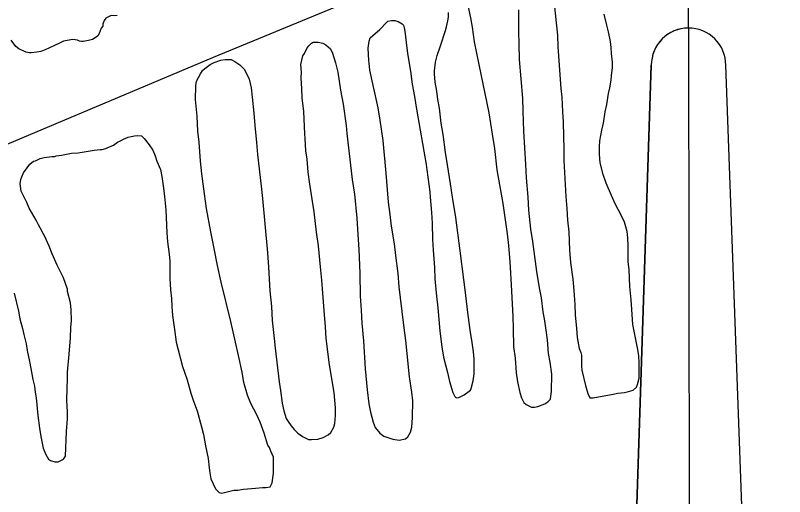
# Model space of a CAD drawing. Extents: x 3324104 to 3361979, y 612876 to 638273.
# Drawn here: x 3357649 to 3358724, y 627426 to 628097 of the extents above; entities that cross this region are included whole.
import ezdxf

# ---------------------------------------------------------------- set-up
doc = ezdxf.new("R2010")
doc.units = 0
for name, color, linetype in [('V-ANNO-SYMB', 7, 'Continuous'), ('V-SITE-VEGE', 7, 'Continuous'), ('V-UTIL-LINE', 7, 'Continuous')]:
    doc.layers.add(name, color=color, linetype=linetype)

msp = doc.modelspace()

# ---------------------------------------------------------------- linework, layer by layer
at = {"layer": 'V-ANNO-SYMB'}
for p, q in [((3358589.2, 628079.8), (3358588.7, 628404.8)), ((3358589.2, 628079.8), (3358590.8, 627164.8)), ((3358589.2, 628079.8), (3358590.8, 627164.8)), ((3358506, 627079.6), (3358537.3, 628027.7)), ((3358537.3, 628027.7), (3358506, 627079.6)), ((3358676, 627079.9), (3358641.3, 628027.9))]:
    msp.add_line(p, q, dxfattribs=at)
for start, end in [(90.0967, 180.1), (90.1033, 180.1), (0.1, 90.1033)]:
    msp.add_arc((3358589.3, 628027.8), 52, start, end, dxfattribs=at)
at = {"layer": 'V-SITE-VEGE'}
for p, q in [((3357775.3, 628093.3), (3357772.9, 628090.5)), ((3357779.7, 628096), (3357775.3, 628093.3)), ((3357782.5, 628097.1), (3357779.7, 628096)), ((3357787.2, 628097), (3357782.5, 628097.1)), ((3357791.2, 628097.4), (3357787.2, 628097)), ((3357770.9, 628082.3), (3357768.9, 628079.5)), ((3357771.3, 628085), (3357770.9, 628082.3)), ((3357772.9, 628090.5), (3357771.3, 628085)), ((3357766, 628072.1), (3357764, 628069)), ((3357768.9, 628079.5), (3357766, 628072.1)), ((3357649.6, 628054.2), (3357643, 628063)), ((3357716.2, 628061.3), (3357708.7, 628057.8)), ((3357729.3, 628063.9), (3357716.2, 628061.3)), ((3357735.6, 628062.6), (3357729.3, 628063.9)), ((3357738.7, 628061.4), (3357735.6, 628062.6)), ((3357741.5, 628061), (3357738.7, 628061.4)), ((3357743.8, 628060.9), (3357741.5, 628061)), ((3357750.9, 628062.4), (3357743.8, 628060.9)), ((3357756.5, 628063.9), (3357750.9, 628062.4)), ((3357761.6, 628067), (3357756.5, 628063.9)), ((3357764, 628069), (3357761.6, 628067)), ((3357653.9, 628050.6), (3357649.6, 628054.2)), ((3357660.9, 628047.4), (3357653.9, 628050.6)), ((3357691.3, 628049.8), (3357684.6, 628047.1)), ((3357695.6, 628051.7), (3357691.3, 628049.8)), ((3357705.2, 628056.3), (3357695.6, 628051.7)), ((3357708.7, 628057.8), (3357705.2, 628056.3)), ((3357664.1, 628046.2), (3357660.9, 628047.4)), ((3357668.4, 628045.3), (3357664.1, 628046.2)), ((3357671.1, 628045.3), (3357668.4, 628045.3)), ((3357679, 628046), (3357671.1, 628045.3)), ((3357684.6, 628047.1), (3357679, 628046))]:
    msp.add_line(p, q, dxfattribs=at)
for points in [[(3358400.4, 628127.8), (3358404.2, 628087.2), (3358406.4, 628069.8), (3358406.9, 628053.6), (3358410.9, 627995.3), (3358412.4, 627983.1), (3358413.3, 627963), (3358414.3, 627948.8), (3358414.4, 627927.9), (3358415, 627911.7), (3358415.2, 627894.8), (3358417.7, 627844.7), (3358419.5, 627827.8), (3358420.1, 627811.6), (3358421.9, 627795.4), (3358423.1, 627769.8), (3358424.5, 627752.4), (3358427.7, 627729.2), (3358429.1, 627713.4), (3358430.4, 627693.7), (3358431, 627679.5), (3358432.8, 627660.5), (3358433.8, 627647.9), (3358436.4, 627632.5), (3358438.7, 627627), (3358439.8, 627623), (3358439.8, 627619.1), (3358440, 627607.7), (3358440.3, 627602.1), (3358445.2, 627580.8), (3358448.6, 627569.7), (3358451.3, 627563.4), (3358456, 627563.7), (3358484, 627568.5), (3358490.4, 627570), (3358499.8, 627571.1), (3358505.4, 627572.2), (3358512.1, 627574.5), (3358516.5, 627578.4), (3358518.1, 627582.3), (3358520.2, 627590.9), (3358520.4, 627611.4), (3358519.8, 627622.8), (3358517.9, 627633.5), (3358511.6, 627665.9), (3358509.9, 627686.8), (3358509.3, 627700.2), (3358507.2, 627719.1), (3358506.3, 627742.8), (3358505.2, 627753.4), (3358505, 627766.8), (3358505.1, 627775.1), (3358504.5, 627786.9), (3358503.8, 627795.6), (3358500, 627809), (3358495, 627818.5), (3358486.9, 627834.4), (3358481.6, 627845.9), (3358474.3, 627863.3), (3358470.1, 627875.2), (3358466, 627891.8), (3358465, 627903.6), (3358465.1, 627913.9), (3358465.6, 627922.5), (3358468.1, 627937.1), (3358470.6, 627946.9), (3358472.8, 627963), (3358475.3, 627973.2), (3358477.4, 627988.2), (3358479.5, 627996.4), (3358481.2, 628007), (3358481.7, 628013.7), (3358483, 628024.3), (3358483.1, 628032.2), (3358481.7, 628044.4), (3358481.4, 628052.7), (3358480.3, 628061)], [(3358281.2, 628111.1), (3358284.9, 628093.8), (3358287.1, 628081.1), (3358290, 628060.6), (3358296.3, 628029), (3358310.1, 627961.5), (3358315.2, 627931.5), (3358318.1, 627911.7), (3358321.7, 627881.8), (3358329.8, 627834.8), (3358335.9, 627792.5), (3358337.7, 627776.4), (3358339.8, 627753.5), (3358340.1, 627745.6), (3358341.7, 627721.2), (3358342.3, 627703.8), (3358344, 627677), (3358344.5, 627660.5), (3358345, 627634.9), (3358347.2, 627619.1), (3358348.5, 627598.6), (3358350.3, 627585.9), (3358353.7, 627570.9), (3358355.9, 627563.8), (3358359, 627557.1), (3358362.5, 627554.3), (3358367.2, 627551.8), (3358370, 627550.6), (3358373.9, 627550.6), (3358379, 627551.3), (3358388.5, 627555.1), (3358392.9, 627557.8), (3358396.5, 627561.7), (3358396.9, 627566.1), (3358397.8, 627572.3), (3358398.1, 627596.8), (3358396, 627613.3), (3358393.7, 627625.6), (3358392.4, 627644.5), (3358390.2, 627657.9), (3358388.4, 627670.9), (3358386.2, 627683.6), (3358383.7, 627703.3), (3358381.1, 627717.1), (3358377.4, 627740), (3358372, 627781.9), (3358369.1, 627799.2), (3358366.3, 627825.7), (3358365.3, 627843.8), (3358362.9, 627870.6), (3358362, 627889.5), (3358359.4, 627936), (3358358.5, 627963.6), (3358357.6, 627981.8), (3358353.1, 628035.8), (3358352.6, 628057.5)], [(3358352.6, 628057.5), (3358352.7, 628061.4), (3358352, 628070.5), (3358352.3, 628092.1), (3358352, 628105.1)], [(3358264.9, 627563.8), (3358268.5, 627564.1), (3358276, 627567.6), (3358284.8, 627574.5), (3358285.6, 627576.5), (3358288.5, 627587.5), (3358289.8, 627597.3), (3358290, 627617.4), (3358289, 627627.7), (3358286.4, 627644.2), (3358284.6, 627654.9), (3358281, 627682.9), (3358277.4, 627714.5), (3358275.3, 627728.7), (3358270.2, 627768.9), (3358264.1, 627815.5), (3358259.4, 627843.9), (3358256.8, 627862.1), (3358252.8, 627888.9), (3358249.9, 627905.9), (3358246.3, 627931.1), (3358243.7, 627946.9), (3358241.2, 627967.8), (3358239, 627980.1), (3358237.6, 627991.5), (3358235.4, 628004.2), (3358234.3, 628016), (3358234.4, 628019.9), (3358235.7, 628032.1), (3358238.2, 628041.2), (3358242.7, 628054.9), (3358250, 628076.1), (3358251.3, 628081.6), (3358253, 628089.8), (3358253.8, 628094.9), (3358253.9, 628101.6)], [(3358480.3, 628061), (3358477.7, 628074.4), (3358475.1, 628083.9), (3358471.3, 628099.3)], [(3358058.7, 628054.8), (3358062.7, 628058.7), (3358065.1, 628059.9), (3358067.8, 628060.2), (3358071.8, 628060.2), (3358078.4, 628058.5), (3358082.8, 628056.5), (3358089, 628050.5), (3358092.1, 628044.9), (3358096.2, 628031.1), (3358099.6, 628018.1), (3358103.2, 627993.2), (3358106.9, 627973.5), (3358110.9, 627943.5), (3358111.9, 627932.4), (3358115.5, 627900.5), (3358119.4, 627868.5), (3358122.7, 627848), (3358125.8, 627814.5), (3358127.5, 627791.6), (3358128.8, 627770.7), (3358130, 627737.6), (3358130.8, 627705.7), (3358132.1, 627686), (3358133.1, 627667.8), (3358135.1, 627643), (3358137.4, 627603.9), (3358140.2, 627574.8), (3358142.7, 627555.4), (3358144.9, 627543.6), (3358148.7, 627529.7), (3358151.4, 627522.2), (3358158, 627514.3), (3358163.8, 627509.9), (3358176.4, 627505.8), (3358185, 627504.5), (3358194.1, 627506.3), (3358197.3, 627509), (3358200.9, 627515.7), (3358202.6, 627522.8), (3358203.9, 627536.1), (3358204.2, 627559.4), (3358202.8, 627571.6), (3358199.5, 627592.9), (3358194.6, 627643.8), (3358191.7, 627665.1), (3358187.1, 627703), (3358184.9, 627718.4), (3358183.6, 627736.9), (3358180.3, 627762.2), (3358178.6, 627778.7), (3358174.2, 627803.2), (3358172.4, 627819.4), (3358170.2, 627836.8), (3358166.8, 627877.4), (3358162.6, 627922.7), (3358158.3, 627951.2), (3358155.7, 627968.5), (3358148.3, 628002.1), (3358144.2, 628021.1), (3358143.1, 628030.5), (3358142.8, 628034.5), (3358141.8, 628051.8), (3358143.1, 628061.6), (3358144.7, 628066), (3358157.9, 628077.6), (3358167.4, 628087.7), (3358169, 628089.3), (3358174.2, 628090.4), (3358178.9, 628090.4), (3358183.6, 628089.1), (3358189.1, 628085.5), (3358191, 628083.9), (3358192.2, 628079.9), (3358192.9, 628075.6), (3358194.7, 628059.4), (3358196.9, 628044.4), (3358200.9, 628019.6), (3358203.4, 628001.4), (3358206.7, 627984), (3358209.3, 627966.3), (3358222.9, 627889.3), (3358223.6, 627881.8), (3358227.9, 627851), (3358228.2, 627843.9), (3358230.3, 627822.2), (3358231.3, 627807.2), (3358231.4, 627784.8), (3358232.4, 627769.8), (3358234.5, 627745.7), (3358235.1, 627729.6), (3358237.2, 627705.5), (3358239.3, 627689), (3358242.1, 627656.6), (3358244.5, 627634.9), (3358247.1, 627620.3), (3358252.8, 627599), (3358255.4, 627586.3), (3358259.9, 627570.9), (3358262.6, 627565.4), (3358264.9, 627563.8)], [(3357996.4, 627514.3), (3357991.1, 627529.7), (3357986.1, 627540), (3357978, 627555.5), (3357973.1, 627567.4), (3357968.2, 627585.2), (3357965.6, 627599.4), (3357960.8, 627622.7), (3357956.6, 627641.3), (3357949.9, 627670.1), (3357936.4, 627725), (3357931.2, 627748.3), (3357926.8, 627772), (3357921.9, 627795.3), (3357916, 627827.7), (3357913.1, 627848.2), (3357909.5, 627876.2), (3357907.4, 627894), (3357905.8, 627920.4), (3357904, 627935.8), (3357902.7, 627956.7), (3357900.6, 627980), (3357900.8, 627998.9), (3357902.1, 628005.6), (3357907.3, 628015.7), (3357910.5, 628020.4), (3357913.7, 628023.1), (3357920.9, 628029), (3357926.4, 628031.6), (3357935.9, 628034.7), (3357942.2, 628035.8), (3357950.5, 628035.7), (3357955.6, 628033.2), (3357962.6, 628028.4), (3357968.9, 628022.1), (3357975.4, 628008.2), (3357978.4, 627996.3), (3357979.8, 627983.3), (3357981.9, 627960.8), (3357983.3, 627943.9), (3357985.7, 627919.8), (3357987.1, 627903.2), (3357992.4, 627859.1), (3357994.2, 627841.7), (3358001.1, 627766), (3358002.5, 627745.9), (3358004.4, 627713.1), (3358006.5, 627691.1), (3358007.8, 627671.7), (3358010.3, 627646.5), (3358011.7, 627633.1), (3358017.4, 627585.7), (3358019.2, 627573.9), (3358021.4, 627556.1), (3358024, 627545.5), (3358027.4, 627534.8), (3358030.1, 627530.4), (3358034, 627524.5), (3358038.3, 627519.3), (3358043.3, 627514.1), (3358050, 627509.7), (3358058.6, 627505.6), (3358062.5, 627505.2), (3358071.6, 627505.9), (3358078.7, 627508.2), (3358085.8, 627512), (3358089.8, 627515.1), (3358093.8, 627522.5), (3358095.1, 627527.7), (3358096, 627538.7), (3358096.1, 627549.7), (3358094.1, 627571), (3358091.5, 627587.2), (3358087.1, 627612.8), (3358086.4, 627620.7), (3358083.2, 627646.4), (3358082.2, 627662.5), (3358080.5, 627685.4), (3358078.4, 627709.9), (3358077.1, 627727.6), (3358075, 627746.5), (3358072.2, 627775.7), (3358069.6, 627794.7), (3358066.1, 627823.1), (3358063.5, 627840.8), (3358059.9, 627864.9), (3358058.1, 627878.7), (3358056.3, 627896.9), (3358054.9, 627908.3), (3358053.9, 627925.7), (3358053.2, 627932), (3358051.7, 627963.1), (3358049.5, 627982.4), (3358049.3, 627995.1), (3358048.3, 628010.4), (3358048.4, 628018.3), (3358047.7, 628029), (3358050.7, 628041.1), (3358052.7, 628044.3), (3358056.7, 628052.1), (3358058.7, 628054.8)], [(3357716.3, 627730.9), (3357711.3, 627740.4), (3357707.4, 627748.8), (3357700.5, 627764.6), (3357696.3, 627775.3), (3357689.8, 627789.9), (3357687.9, 627793.1), (3357683.7, 627801), (3357681.3, 627805), (3357677.9, 627811.8), (3357668.2, 627828.4), (3357664.8, 627836.3), (3357659.8, 627846.3), (3357657.1, 627852.2), (3357656, 627858.9), (3357655.7, 627862.1), (3357656.5, 627868.4), (3357657.7, 627871.9), (3357660.2, 627877.8), (3357665.4, 627884.4), (3357669, 627889.9), (3357674.2, 627893.7), (3357676.9, 627894.5), (3357683.7, 627897.6), (3357689.2, 627899.1), (3357696.7, 627900.2), (3357699.9, 627900.5), (3357703.8, 627900.5), (3357705.8, 627901.2), (3357713.3, 627902.3), (3357727.5, 627905.3), (3357736.6, 627905.6), (3357759.1, 627909.2), (3357767.3, 627910.3), (3357770.1, 627910.3), (3357775.2, 627911.4), (3357777.2, 627912.6), (3357785.9, 627916.4), (3357791.5, 627920.3), (3357795.9, 627922.2), (3357799.8, 627924.5), (3357806.6, 627927.2), (3357810.5, 627928.3), (3357815.3, 627929.4), (3357820, 627929.8), (3357825.1, 627929.3), (3357828.6, 627925.7), (3357836, 627916.9), (3357841, 627909.4), (3357844.1, 627901.5), (3357846.7, 627894), (3357851.7, 627882.5), (3357853.6, 627872.6), (3357855.7, 627856.4), (3357857.1, 627844.6), (3357858.9, 627826.1), (3357860.4, 627793.7), (3357861.5, 627781.1), (3357863.6, 627764.1), (3357864.7, 627754.3), (3357864.9, 627739.7), (3357864.8, 627730.2), (3357865.8, 627714.1), (3357866.8, 627702.3), (3357867.4, 627690.8), (3357868.5, 627678.6), (3357871, 627658.9), (3357873.5, 627641.1), (3357876.5, 627630.4), (3357882.6, 627607.1), (3357884.8, 627600.8), (3357889, 627588.5), (3357893.9, 627569.9), (3357897.7, 627558.9), (3357902.7, 627545.4), (3357909.1, 627523.3), (3357911.7, 627512.6), (3357914.7, 627496.8), (3357916.5, 627487.7), (3357918, 627479), (3357919.4, 627466), (3357920.5, 627458.9), (3357922, 627450.6), (3357928.5, 627436.4), (3357933.6, 627431.6), (3357937.5, 627430.7), (3357948.5, 627433.3), (3357954.1, 627434.5), (3357959.6, 627434.8), (3357967.5, 627435.9), (3357984.5, 627437.6), (3357994.3, 627438.3), (3357998.6, 627438.2), (3358005, 627439.3), (3358007.8, 627444.8), (3358009.5, 627458.2), (3358009.4, 627480.7), (3358006, 627489), (3358004.1, 627494.1), (3358001.7, 627497.3), (3357996.4, 627514.3)], [(3357647.1, 627709.7), (3357653.4, 627684.4), (3357655.3, 627673.8), (3357658.7, 627660.3), (3357660.5, 627652), (3357663.9, 627639), (3357665.4, 627629.5), (3357668.7, 627614.5), (3357670.6, 627604.6), (3357673.1, 627589.2), (3357675.4, 627579.7), (3357676.5, 627571.5), (3357677.9, 627563.6), (3357680.4, 627539.1), (3357682.5, 627521.4), (3357684.4, 627509.5), (3357687.7, 627493.3), (3357690.8, 627485.4), (3357695.4, 627477.9), (3357698.1, 627475.9), (3357704, 627474.2), (3357708.7, 627474.1), (3357715.9, 627478), (3357718.7, 627482.3), (3357720.3, 627516.6), (3357721.7, 627534.3), (3357721.8, 627544.1), (3357720.8, 627559.9), (3357721.1, 627577.2), (3357721.6, 627589.8), (3357721.7, 627599.3), (3357724, 627624.4), (3357725.9, 627647.3), (3357726.4, 627661.8), (3357727.4, 627671.7), (3357726.7, 627686.3), (3357725.7, 627696.1), (3357721.9, 627711.9), (3357721.6, 627715.1), (3357716.3, 627730.9)]]:
    msp.add_lwpolyline(points, dxfattribs=at)
at = {"layer": 'V-UTIL-LINE'}
msp.add_lwpolyline([(3359784.7, 628792), (3359575.6, 628700), (3358800.2, 628399.4), (3357925.3, 628038.7), (3356911.7, 627611.8), (3356551.8, 627434.8), (3356257.5, 627279.1), (3355333.6, 626739.6), (3354835.4, 626471.8), (3353699.4, 625361.8), (3352809.3, 624486.7), (3352376.1, 623589), (3351982, 622613.6), (3351538, 621499.1)], dxfattribs=at)

doc.saveas('drawing.dxf')
